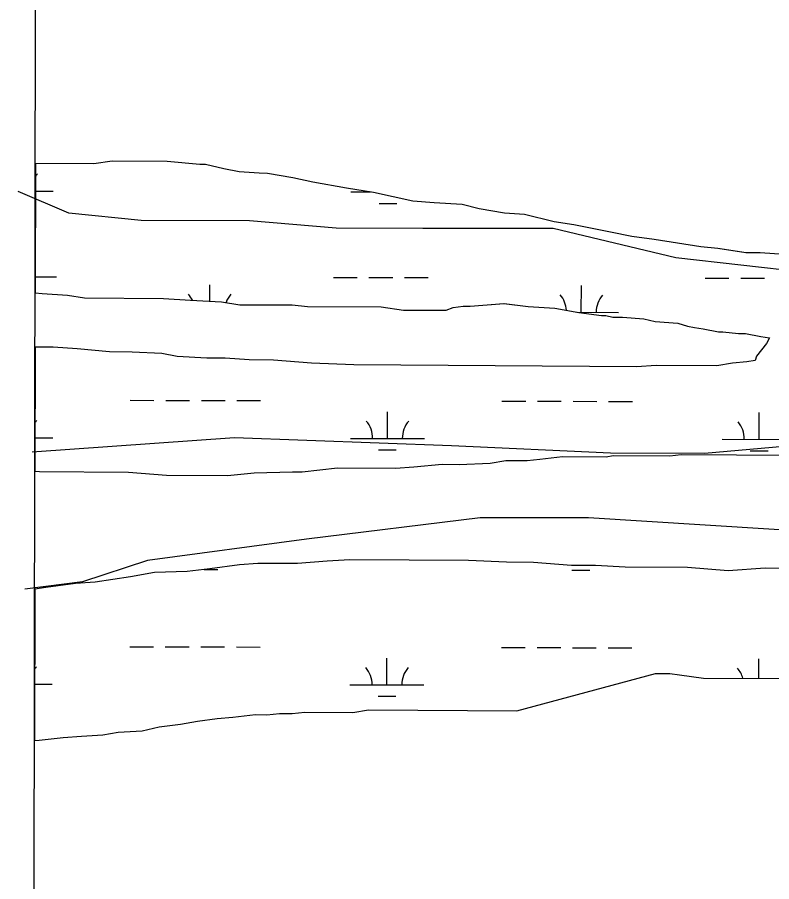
# Model space of a CAD drawing. Extents: x 3219052 to 3256913, y 800770 to 826146.
# Drawn here: x 3223220 to 3224238, y 820439 to 821606 of the extents above; entities that cross this region are included whole.
import ezdxf

# ---------------------------------------------------------------- set-up
doc = ezdxf.new("R2010")
doc.units = 0
for name, color, linetype in [('V-GRID-FRAM', 7, 'Continuous'), ('V-SITE-VEGE', 7, 'Continuous'), ('V-TOPO-SHOR', 7, 'Continuous'), ('V-WETL-SWMP', 7, 'Continuous')]:
    doc.layers.add(name, color=color, linetype=linetype)

msp = doc.modelspace()

# ---------------------------------------------------------------- linework, layer by layer
at = {"layer": 'V-GRID-FRAM'}
for points in [[(3223248.6, 824370.1), (3254658.5, 824333.6), (3254645.2, 806146.9), (3223219.5, 806183.5), (3223248.6, 824370.1)], [(3223219.5, 806183.5), (3223248.6, 824370.1)]]:
    msp.add_lwpolyline(points, dxfattribs=at)
at = {"layer": 'V-SITE-VEGE'}
for p, q in [((3223347.7, 821412.2), (3223322.8, 821408.5)), ((3223422.1, 821411.7), (3223347.7, 821412.2)), ((3223243.9, 821409), (3223243.6, 821234.3)), ((3223322.8, 821408.5), (3223243.9, 821409)), ((3223465.9, 821407.6), (3223422.1, 821411.7)), ((3223473.5, 821407.5), (3223465.9, 821407.6)), ((3223498.3, 821401.6), (3223473.5, 821407.5)), ((3223519.3, 821397.7), (3223498.3, 821401.6)), ((3223546, 821395.6), (3223519.3, 821397.7)), ((3223557.4, 821395.5), (3223546, 821395.6)), ((3223591.7, 821389.6), (3223557.4, 821395.5)), ((3223618.4, 821383.7), (3223591.7, 821389.6)), ((3223664.1, 821375.7), (3223618.4, 821383.7)), ((3223700.3, 821369.8), (3223664.1, 821375.7)), ((3223753.7, 821358), (3223700.3, 821369.8)), ((3223782.3, 821355.9), (3223753.7, 821358)), ((3223820.4, 821353.7), (3223782.3, 821355.9)), ((3223843.3, 821347.8), (3223820.4, 821353.7)), ((3223877.6, 821341.9), (3223843.3, 821347.8)), ((3223904.3, 821339.8), (3223877.6, 821341.9)), ((3223944.3, 821330), (3223904.3, 821339.8)), ((3223970.9, 821326), (3223944.3, 821330)), ((3224020.5, 821316.1), (3223970.9, 821326)), ((3224049.1, 821310.2), (3224020.5, 821316.1)), ((3224079.6, 821306.2), (3224049.1, 821310.2)), ((3224142.5, 821296.2), (3224079.6, 821306.2)), ((3224165.3, 821294.2), (3224142.5, 821296.2)), ((3224203.5, 821288.2), (3224165.3, 821294.2)), ((3224222.5, 821288.1), (3224203.5, 821288.2)), ((3224254.9, 821286), (3224222.5, 821288.1)), ((3223243.6, 821234.3), (3223253, 821233.5)), ((3223253, 821233.5), (3223287.3, 821231.3)), ((3223287.3, 821231.3), (3223310.2, 821227.4)), ((3223310.2, 821227.4), (3223417, 821226.7)), ((3223417, 821226.7), (3223453.3, 821224.5)), ((3223453.3, 821224.5), (3223495.2, 821222.3)), ((3223495.2, 821222.3), (3223520, 821218.3)), ((3223520, 821218.3), (3223590.6, 821217.9)), ((3223590.6, 821217.9), (3223611.5, 821215.8)), ((3223611.5, 821215.8), (3223710.7, 821215.2)), ((3223710.7, 821215.2), (3223741.2, 821211.1)), ((3223798.5, 821210.8), (3223808, 821214.5)), ((3223808, 821214.5), (3223821.4, 821216.3)), ((3223821.4, 821216.3), (3223830.9, 821216.3)), ((3223830.9, 821216.3), (3223876.8, 821219.8)), ((3223876.8, 821219.8), (3223909.2, 821215.8)), ((3223909.2, 821215.8), (3223945.4, 821213.6)), ((3223945.4, 821213.6), (3223977.8, 821207.7)), ((3223741.2, 821211.1), (3223798.5, 821210.8)), ((3223977.8, 821207.7), (3224008.3, 821203.6)), ((3224008.3, 821203.6), (3224014, 821203.6)), ((3224014, 821203.6), (3224023.5, 821201.6)), ((3224023.5, 821201.6), (3224036.9, 821201.5)), ((3224036.9, 821201.5), (3224065.5, 821199.4)), ((3224065.5, 821199.4), (3224080.7, 821195.5)), ((3224080.7, 821195.5), (3224111.2, 821193.4)), ((3224111.2, 821193.4), (3224124.6, 821189.5)), ((3224124.6, 821189.5), (3224134.1, 821187.5)), ((3224134.1, 821187.5), (3224145.5, 821185.6)), ((3224145.5, 821185.6), (3224166.5, 821181.6)), ((3224166.5, 821181.6), (3224172.2, 821181.6)), ((3224172.2, 821181.6), (3224193.2, 821179.5)), ((3224193.2, 821179.5), (3224202.7, 821179.5)), ((3224202.7, 821179.5), (3224223.7, 821175.5)), ((3224223.7, 821175.5), (3224235.1, 821173.5)), ((3224235.1, 821173.5), (3224231.3, 821165.9)), ((3223243.5, 821161), (3223243.2, 820993.4)), ((3223267.8, 821160.9), (3223243.5, 821161)), ((3223300.2, 821158.7), (3223267.8, 821160.9)), ((3223344, 821154.6), (3223300.2, 821158.7)), ((3224231.3, 821165.9), (3224217.8, 821148.8)), ((3223374.6, 821154.4), (3223344, 821154.6)), ((3223414.6, 821152.3), (3223374.6, 821154.4)), ((3223435.6, 821148.3), (3223414.6, 821152.3)), ((3223475.6, 821146.1), (3223435.6, 821148.3)), ((3223500.4, 821146), (3223475.6, 821146.1)), ((3223532.8, 821143.8), (3223500.4, 821146)), ((3223565.3, 821143.6), (3223532.8, 821143.8)), ((3223616.8, 821139.5), (3223565.3, 821143.6)), ((3224217.8, 821148.8), (3224215.8, 821143.1)), ((3223674, 821137.2), (3223616.8, 821139.5)), ((3224055.5, 821134.6), (3223674, 821137.2)), ((3224082.3, 821136.4), (3224055.5, 821134.6)), ((3224164.3, 821135.8), (3224082.3, 821136.4)), ((3224185.3, 821139.5), (3224164.3, 821135.8)), ((3224204.4, 821141.3), (3224185.3, 821139.5)), ((3224215.8, 821143.1), (3224204.4, 821141.3)), ((3224100.5, 821014.2), (3224115.8, 821016)), ((3224115.8, 821016), (3224321.8, 821014.6)), ((3223816.2, 821002.7), (3223858.2, 821004.3)), ((3223858.2, 821004.3), (3223879.2, 821008)), ((3223879.2, 821008), (3223907.8, 821007.8)), ((3223907.8, 821007.8), (3223925, 821009.6)), ((3223925, 821009.6), (3223955.5, 821013.2)), ((3223955.5, 821013.2), (3224014.7, 821012.8)), ((3224014.7, 821012.8), (3224024.2, 821014.7)), ((3224024.2, 821014.7), (3224100.5, 821014.2)), ((3223243.2, 820993.4), (3223249.5, 820993.1)), ((3223249.5, 820993.1), (3223369.7, 820992.3)), ((3223369.7, 820992.3), (3223421.2, 820988.1)), ((3223539.5, 820991.2), (3223591, 820992.7)), ((3223591, 820992.7), (3223604.3, 820992.7)), ((3223604.3, 820992.7), (3223652.1, 820998.1)), ((3223652.1, 820998.1), (3223730.3, 820997.5)), ((3223730.3, 820997.5), (3223755.1, 820999.3)), ((3223755.1, 820999.3), (3223793.3, 821002.8)), ((3223793.3, 821002.8), (3223816.2, 821002.7)), ((3223421.2, 820988.1), (3223503.2, 820987.6)), ((3223503.2, 820987.6), (3223539.5, 820991.2)), ((3223519.6, 820867.3), (3223479.5, 820861.8)), ((3223544.4, 820869), (3223519.6, 820867.3)), ((3223597.8, 820868.7), (3223544.4, 820869)), ((3223637.9, 820872.2), (3223597.8, 820868.7)), ((3223668.4, 820873.9), (3223637.9, 820872.2)), ((3223828.7, 820872.9), (3223668.4, 820873.9)), ((3223880.2, 820870.6), (3223828.7, 820872.9)), ((3223916.4, 820870.4), (3223880.2, 820870.6)), ((3223967.9, 820866.2), (3223916.4, 820870.4)), ((3224000.3, 820866), (3223967.9, 820866.2)), ((3224040.4, 820863.8), (3224000.3, 820866)), ((3224124.3, 820863.3), (3224040.4, 820863.8)), ((3224179.6, 820859.1), (3224124.3, 820863.3)), ((3223405, 820856.6), (3223372.6, 820851.1)), ((3223448.9, 820858.2), (3223405, 820856.6)), ((3223479.5, 820861.8), (3223448.9, 820858.2)), ((3224229.2, 820862.6), (3224179.6, 820859.1)), ((3224299.8, 820862.1), (3224229.2, 820862.6)), ((3223298.1, 820842.1), (3223258, 820836.6)), ((3223324.8, 820843.8), (3223298.1, 820842.1)), ((3223372.6, 820851.1), (3223324.8, 820843.8)), ((3223243, 820834.4), (3223242.6, 820630)), ((3223258, 820836.6), (3223243, 820834.4)), ((3223894.1, 820670.2), (3224081.4, 820720.5)), ((3224081.4, 820720.5), (3224100.5, 820720.4)), ((3224100.5, 820720.4), (3224113.8, 820718.4)), ((3224113.8, 820718.4), (3224146.2, 820714.3)), ((3224146.2, 820714.3), (3224308.4, 820713.2)), ((3223510.6, 820661.3), (3223541.1, 820664.9)), ((3223541.1, 820664.9), (3223556.4, 820664.8)), ((3223556.4, 820664.8), (3223573.6, 820666.6)), ((3223573.6, 820666.6), (3223590.7, 820666.5)), ((3223590.7, 820666.5), (3223607.9, 820668.3)), ((3223607.9, 820668.3), (3223672.8, 820667.9)), ((3223672.8, 820667.9), (3223693.8, 820671.5)), ((3223693.8, 820671.5), (3223894.1, 820670.2)), ((3223439.9, 820652.2), (3223462.8, 820655.9)), ((3223462.8, 820655.9), (3223489.6, 820659.5)), ((3223489.6, 820659.5), (3223510.6, 820661.3)), ((3223355.9, 820641.4), (3223388.3, 820643)), ((3223388.3, 820643), (3223411.3, 820648.6)), ((3223411.3, 820648.6), (3223439.9, 820652.2)), ((3223242.6, 820630), (3223249, 820630.6)), ((3223249, 820630.6), (3223281.4, 820634.2)), ((3223281.4, 820634.2), (3223306.3, 820636)), ((3223306.3, 820636), (3223334.9, 820637.7)), ((3223334.9, 820637.7), (3223355.9, 820641.4))]:
    msp.add_line(p, q, dxfattribs=at)
at = {"layer": 'V-TOPO-SHOR'}
for points in [[(3226460.2, 820964.3), (3226206.5, 820984.3), (3226011.4, 821033.5), (3225933.4, 821072.7), (3225894.4, 821063.1), (3225855.3, 821024.1), (3225777.2, 821034), (3225748, 821073.1), (3225582.2, 821132), (3225484.6, 821142), (3225357.8, 821161.8), (3225162.6, 821181.7), (3224879.7, 821211.6), (3224743.1, 821231.4), (3224479.6, 821241.7), (3224284.4, 821261.6), (3224108.8, 821281.5), (3223943, 821320.9), (3223767.3, 821321.3), (3223650.2, 821321.5), (3223533.1, 821331.5), (3223386.7, 821331.8), (3223289.1, 821341.8), (3223220.8, 821371.2)], [(3223239.6, 821019.8), (3223512.9, 821038.8), (3223805.7, 821028.4), (3224020.4, 821018.2), (3224147.3, 821017.9), (3224254.7, 821027.5), (3224371.7, 821007.7), (3224498.6, 820987.9), (3224625.4, 820977.9), (3224703.5, 820968), (3224771.8, 820967.8), (3224791.3, 820948.3), (3224771.7, 820928.8), (3224654.5, 820890), (3224313, 820910.2), (3223990.9, 820930.4), (3223844.5, 820930.7), (3223610.2, 820901.9), (3223395.5, 820873.1), (3223307.6, 820844), (3223229.5, 820834.4)]]:
    msp.add_lwpolyline(points, dxfattribs=at)
at = {"layer": 'V-WETL-SWMP'}
for p, q in [((3223347.7, 821412.2), (3223322.8, 821408.5)), ((3223422.1, 821411.7), (3223347.7, 821412.2)), ((3223243.9, 821409), (3223243.6, 821234.3)), ((3223322.8, 821408.5), (3223243.9, 821409)), ((3223465.9, 821407.6), (3223422.1, 821411.7)), ((3223473.5, 821407.5), (3223465.9, 821407.6)), ((3223498.3, 821401.6), (3223473.5, 821407.5)), ((3223519.3, 821397.7), (3223498.3, 821401.6)), ((3223546, 821395.6), (3223519.3, 821397.7)), ((3223557.4, 821395.5), (3223546, 821395.6)), ((3223591.7, 821389.6), (3223557.4, 821395.5)), ((3223618.4, 821383.7), (3223591.7, 821389.6)), ((3223664.1, 821375.7), (3223618.4, 821383.7)), ((3223243.8, 821371.4), (3223268.1, 821371.3)), ((3223700.3, 821369.8), (3223664.1, 821375.7)), ((3223670, 821370.5), (3223696.3, 821370.4)), ((3223753.7, 821358), (3223700.3, 821369.8)), ((3223708, 821355), (3223732, 821354.9)), ((3223782.3, 821355.9), (3223753.7, 821358)), ((3223820.4, 821353.7), (3223782.3, 821355.9)), ((3223843.3, 821347.8), (3223820.4, 821353.7)), ((3223877.6, 821341.9), (3223843.3, 821347.8)), ((3223904.3, 821339.8), (3223877.6, 821341.9)), ((3223944.3, 821330), (3223904.3, 821339.8)), ((3223970.9, 821326), (3223944.3, 821330)), ((3224020.5, 821316.1), (3223970.9, 821326)), ((3224049.1, 821310.2), (3224020.5, 821316.1)), ((3224079.6, 821306.2), (3224049.1, 821310.2)), ((3224142.4, 821296.2), (3224079.6, 821306.2)), ((3224165.3, 821294.2), (3224142.4, 821296.2)), ((3224203.4, 821288.2), (3224165.3, 821294.2)), ((3224222.5, 821288.1), (3224203.4, 821288.2)), ((3224254.9, 821285.9), (3224222.5, 821288.1)), ((3223243.6, 821255.9), (3223272.5, 821255.9)), ((3223646.4, 821255.1), (3223678.4, 821255)), ((3223694.4, 821255), (3223726.4, 821254.9)), ((3223742.4, 821254.9), (3223774.4, 821254.8)), ((3224148.3, 821254), (3224180.3, 821254)), ((3224196.3, 821253.9), (3224228.3, 821253.9)), ((3223479.3, 821223.1), (3223479.3, 821245)), ((3223981.1, 821208), (3223981.2, 821244)), ((3223243.6, 821234.3), (3223253, 821233.5)), ((3223253, 821233.5), (3223287.3, 821231.3)), ((3223287.3, 821231.3), (3223310.2, 821227.4)), ((3223310.2, 821227.4), (3223417, 821226.6)), ((3223417, 821226.6), (3223453.2, 821224.5)), ((3223453.2, 821224.5), (3223495.2, 821222.3)), ((3223495.2, 821222.3), (3223520, 821218.3)), ((3223520, 821218.3), (3223590.6, 821217.9)), ((3223590.6, 821217.9), (3223611.5, 821215.8)), ((3223611.5, 821215.8), (3223710.7, 821215.2)), ((3223710.7, 821215.2), (3223741.2, 821211.1)), ((3223798.5, 821210.8), (3223808, 821214.5)), ((3223808, 821214.5), (3223821.4, 821216.3)), ((3223821.4, 821216.3), (3223830.9, 821216.3)), ((3223830.9, 821216.3), (3223876.7, 821219.8)), ((3223876.7, 821219.8), (3223909.2, 821215.7)), ((3223909.2, 821215.7), (3223945.4, 821213.6)), ((3223945.4, 821213.6), (3223977.8, 821207.7)), ((3223741.2, 821211.1), (3223798.5, 821210.8)), ((3223976.1, 821208), (3224031.1, 821207.9)), ((3223977.8, 821207.7), (3224008.3, 821203.6)), ((3224008.3, 821203.6), (3224014, 821203.6)), ((3224014, 821203.6), (3224023.5, 821201.6)), ((3224023.5, 821201.6), (3224036.9, 821201.5)), ((3224036.9, 821201.5), (3224065.5, 821199.4)), ((3224065.5, 821199.4), (3224080.7, 821195.5)), ((3224080.7, 821195.5), (3224111.2, 821193.4)), ((3224111.2, 821193.4), (3224124.6, 821189.5)), ((3224124.6, 821189.5), (3224134.1, 821187.5)), ((3224134.1, 821187.5), (3224145.5, 821185.6)), ((3224145.5, 821185.6), (3224166.5, 821181.6)), ((3224166.5, 821181.6), (3224172.2, 821181.6)), ((3224172.2, 821181.6), (3224193.2, 821179.5)), ((3224193.2, 821179.5), (3224202.7, 821179.5)), ((3224202.7, 821179.5), (3224223.7, 821175.5)), ((3224223.7, 821175.5), (3224235.1, 821173.5)), ((3224235.1, 821173.5), (3224231.2, 821165.9)), ((3223243.5, 821161), (3223243.2, 820993.4)), ((3223267.8, 821160.9), (3223243.5, 821161)), ((3223300.2, 821158.7), (3223267.8, 821160.9)), ((3223344, 821154.6), (3223300.2, 821158.7)), ((3224231.2, 821165.9), (3224217.8, 821148.8)), ((3223374.6, 821154.4), (3223344, 821154.6)), ((3223414.6, 821152.3), (3223374.6, 821154.4)), ((3223435.6, 821148.3), (3223414.6, 821152.3)), ((3223475.6, 821146.1), (3223435.6, 821148.3)), ((3223500.4, 821146), (3223475.6, 821146.1)), ((3223532.8, 821143.8), (3223500.4, 821146)), ((3223565.3, 821143.6), (3223532.8, 821143.8)), ((3223616.8, 821139.5), (3223565.3, 821143.6)), ((3224217.8, 821148.8), (3224215.8, 821143.1)), ((3223674, 821137.2), (3223616.8, 821139.5)), ((3224055.5, 821134.6), (3223674, 821137.2)), ((3224082.2, 821136.4), (3224055.5, 821134.6)), ((3224164.3, 821135.8), (3224082.2, 821136.4)), ((3224185.3, 821139.5), (3224164.3, 821135.8)), ((3224204.4, 821141.3), (3224185.3, 821139.5)), ((3224215.8, 821143.1), (3224204.4, 821141.3)), ((3223372.1, 821089.2), (3223404.1, 821089.1)), ((3223420.1, 821089.1), (3223452.1, 821089)), ((3223468.1, 821089), (3223500.1, 821088.9)), ((3223516.1, 821088.9), (3223548.1, 821088.8)), ((3223874, 821088.1), (3223906, 821088)), ((3223922, 821088), (3223954, 821087.9)), ((3223970, 821087.9), (3224002, 821087.8)), ((3224018, 821087.8), (3224050, 821087.7)), ((3223719.3, 821037.7), (3223719.4, 821073.7)), ((3224221.2, 821036.6), (3224221.3, 821072.6)), ((3223243.3, 821038.7), (3223267.4, 821038.6)), ((3223669.3, 821037.8), (3223769.3, 821037.6)), ((3224171.2, 821036.7), (3224271.2, 821036.5)), ((3223707.3, 821022.3), (3223731.3, 821022.2)), ((3224100.5, 821014.2), (3224115.8, 821016)), ((3224115.8, 821016), (3224321.8, 821014.6)), ((3224209.2, 821021.2), (3224233.2, 821021.2)), ((3223816.2, 821002.7), (3223858.1, 821004.3)), ((3223858.1, 821004.3), (3223879.2, 821008)), ((3223879.2, 821008), (3223907.8, 821007.8)), ((3223907.8, 821007.8), (3223925, 821009.6)), ((3223925, 821009.6), (3223955.5, 821013.2)), ((3223955.5, 821013.2), (3224014.6, 821012.8)), ((3224014.6, 821012.8), (3224024.2, 821014.7)), ((3224024.2, 821014.7), (3224100.5, 821014.2)), ((3223243.2, 820993.4), (3223249.5, 820993.1)), ((3223249.5, 820993.1), (3223369.7, 820992.3)), ((3223369.7, 820992.3), (3223421.1, 820988.1)), ((3223539.5, 820991.2), (3223591, 820992.7)), ((3223591, 820992.7), (3223604.3, 820992.6)), ((3223604.3, 820992.6), (3223652.1, 820998.1)), ((3223652.1, 820998.1), (3223730.3, 820997.5)), ((3223730.3, 820997.5), (3223755.1, 820999.3)), ((3223755.1, 820999.3), (3223793.3, 821002.8)), ((3223793.3, 821002.8), (3223816.2, 821002.7)), ((3223421.1, 820988.1), (3223503.2, 820987.6)), ((3223503.2, 820987.6), (3223539.5, 820991.2)), ((3223519.6, 820867.3), (3223479.5, 820861.8)), ((3223544.4, 820869), (3223519.6, 820867.3)), ((3223597.8, 820868.7), (3223544.4, 820869)), ((3223637.9, 820872.2), (3223597.8, 820868.7)), ((3223668.4, 820873.9), (3223637.9, 820872.2)), ((3223828.7, 820872.9), (3223668.4, 820873.9)), ((3223880.2, 820870.6), (3223828.7, 820872.9)), ((3223916.4, 820870.4), (3223880.2, 820870.6)), ((3223967.9, 820866.2), (3223916.4, 820870.4)), ((3224000.3, 820866), (3223967.9, 820866.2)), ((3224040.4, 820863.8), (3224000.3, 820866)), ((3224124.3, 820863.3), (3224040.4, 820863.8)), ((3224179.6, 820859.1), (3224124.3, 820863.3)), ((3223405, 820856.6), (3223372.5, 820851.1)), ((3223448.9, 820858.2), (3223405, 820856.6)), ((3223479.5, 820861.8), (3223448.9, 820858.2)), ((3223471.7, 820860.9), (3223490.5, 820860.9)), ((3223968.4, 820859.9), (3223992.4, 820859.8)), ((3224229.2, 820862.6), (3224179.6, 820859.1)), ((3224299.8, 820862.1), (3224229.2, 820862.6)), ((3223298.1, 820842.1), (3223258, 820836.6)), ((3223324.8, 820843.8), (3223298.1, 820842.1)), ((3223372.5, 820851.1), (3223324.8, 820843.8)), ((3223243, 820834.4), (3223242.6, 820630)), ((3223258, 820836.6), (3223243, 820834.4)), ((3223371.4, 820756.5), (3223403.4, 820756.4)), ((3223419.4, 820756.4), (3223451.4, 820756.3)), ((3223467.4, 820756.3), (3223499.4, 820756.2)), ((3223515.4, 820756.2), (3223547.4, 820756.1)), ((3223873.3, 820755.4), (3223905.3, 820755.4)), ((3223921.3, 820755.3), (3223953.3, 820755.3)), ((3223969.3, 820755.2), (3224001.3, 820755.2)), ((3224017.3, 820755.1), (3224049.3, 820755.1)), ((3223718.6, 820705), (3223718.7, 820741)), ((3224220.6, 820713.8), (3224220.6, 820740)), ((3223894.1, 820670.2), (3224081.4, 820720.5)), ((3224081.4, 820720.5), (3224100.5, 820720.3)), ((3224100.5, 820720.3), (3224113.8, 820718.4)), ((3224113.8, 820718.4), (3224146.2, 820714.3)), ((3224146.2, 820714.3), (3224308.4, 820713.2)), ((3223242.8, 820706), (3223266.7, 820706)), ((3223668.6, 820705.1), (3223768.6, 820704.9)), ((3223706.6, 820689.6), (3223730.6, 820689.6)), ((3223510.6, 820661.3), (3223541.1, 820664.9)), ((3223541.1, 820664.9), (3223556.4, 820664.8)), ((3223556.4, 820664.8), (3223573.5, 820666.6)), ((3223573.5, 820666.6), (3223590.7, 820666.5)), ((3223590.7, 820666.5), (3223607.9, 820668.3)), ((3223607.9, 820668.3), (3223672.8, 820667.9)), ((3223672.8, 820667.9), (3223693.8, 820671.5)), ((3223693.8, 820671.5), (3223894.1, 820670.2)), ((3223439.9, 820652.2), (3223462.8, 820655.9)), ((3223462.8, 820655.9), (3223489.6, 820659.5)), ((3223489.6, 820659.5), (3223510.6, 820661.3)), ((3223355.9, 820641.4), (3223388.3, 820643)), ((3223388.3, 820643), (3223411.3, 820648.6)), ((3223411.3, 820648.6), (3223439.9, 820652.2)), ((3223242.6, 820630), (3223249, 820630.6)), ((3223249, 820630.6), (3223281.4, 820634.2)), ((3223281.4, 820634.2), (3223306.2, 820636)), ((3223306.2, 820636), (3223334.9, 820637.7)), ((3223334.9, 820637.7), (3223355.9, 820641.4))]:
    msp.add_line(p, q, dxfattribs=at)
for centre, start, end in [((3223273.4, 821371.8), 139.1081, 146.8676), ((3223424, 821209.6), 24.7445, 40.6518), ((3223534.5, 821209.4), 139.1081, 160.1642), ((3223925.9, 821208.6), 3.5322, 40.6518), ((3224036.4, 821208.3), 139.1081, 180.6517), ((3223272.7, 821039.1), 139.1081, 146.3797), ((3223664.1, 821038.3), 359.1081, 40.6518), ((3223774.6, 821038.1), 139.1081, 180.6517), ((3224166, 821037.2), 359.1081, 40.6518), ((3223272, 820706.4), 139.1081, 145.8979), ((3223663.4, 820705.6), 359.1081, 40.6518), ((3223773.9, 820705.4), 139.1081, 180.6517), ((3224165.3, 820704.6), 15.4792, 40.6518)]:
    msp.add_arc(centre, 35.2, start, end, dxfattribs=at)

doc.saveas('drawing.dxf')
